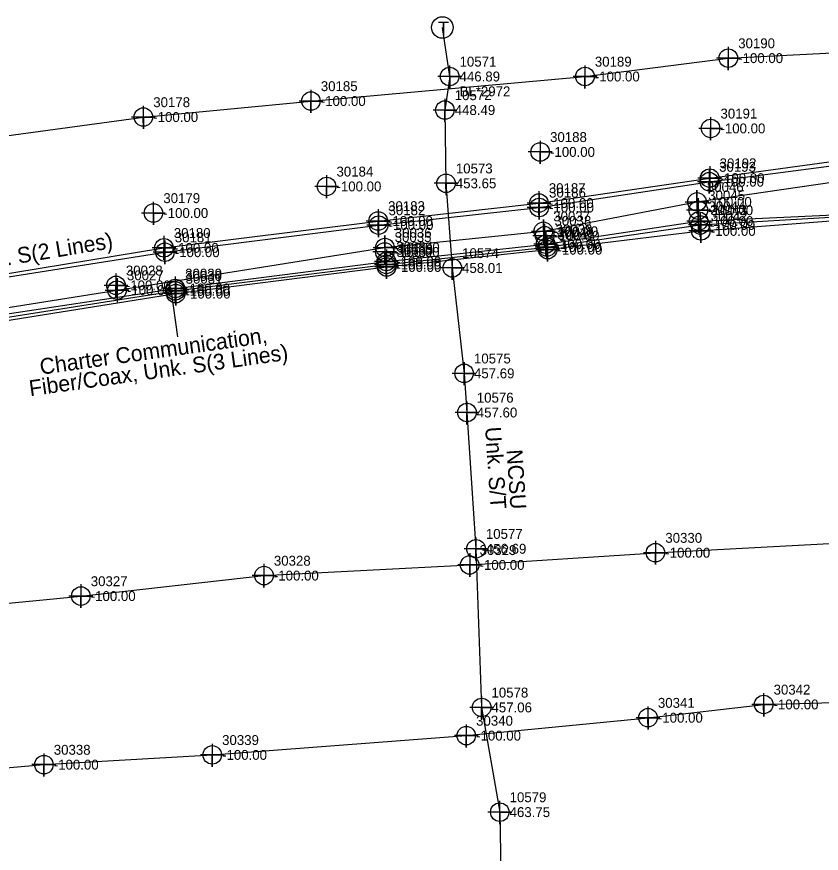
# Model space of a CAD drawing. Extents: x 2083698 to 2094313, y 743246 to 752873.
# Drawn here: x 2088826.4 to 2089029.6, y 744568 to 744779.2 of the extents above; entities that cross this region are included whole.
import ezdxf

# ---------------------------------------------------------------- set-up
doc = ezdxf.new("R2010")
doc.units = 0
for name, color, linetype in [('COGO Default Chain', 7, 'Continuous'), ('COGO Default Curve', 7, 'Continuous'), ('COGO Default Point Number', 7, 'Continuous'), ('Default Symbol CELL', 7, 'Continuous'), ('Default Symbol Cogo Number', 7, 'Continuous'), ('Exist Property Line', 7, 'Continuous'), ('Exist Property Line Leader', 7, 'Continuous'), ('Exist Right of Way Line', 7, 'Continuous'), ('Exist Right of Way Line Leader', 7, 'Continuous'), ('Exist Right of Way Line Text', 7, 'Continuous'), ('Exist Utilities Gas UG Line SUE LOS B', 7, 'Continuous'), ('Exist Utilities Telephone UG Conduit SUE LOS B', 7, 'Continuous'), ('Exist Utilities Telephone UG Conduit SUE LOS C Text', 7, 'Continuous'), ('Exist Utilities TV UG Cable SUE LOS B', 7, 'Continuous'), ('Exist Utilities TV UG Cable SUE LOS B Leader', 7, 'Continuous'), ('Exist Utilities TV UG Cable SUE LOS B Text', 7, 'Continuous'), ('Exist Utilities Water UG Line SUE LOS B', 7, 'Continuous'), ('Old_Level_20', 7, 'Continuous'), ('Scratch_Level_2', 7, 'Continuous'), ('Scratch_Level_3', 7, 'Continuous')]:
    doc.layers.add(name, color=color, linetype=linetype)

msp = doc.modelspace()

# ---------------------------------------------------------------- linework, layer by layer
at = {"layer": 'COGO Default Curve'}
for points in [[(2088995.2, 744732.43), (2089001.2, 744732.43), (2088998.2, 744732.43), (2088998.2, 744735.43), (2088998.2, 744729.43)], [(2088956.4, 744725.02), (2088962.4, 744725.02), (2088959.4, 744725.02), (2088959.4, 744728.02), (2088959.4, 744722.02)], [(2088916.38, 744720.91), (2088922.38, 744720.91), (2088919.38, 744720.91), (2088919.38, 744723.91), (2088919.38, 744717.91)], [(2088848.72, 744710.15), (2088854.72, 744710.15), (2088851.72, 744710.15), (2088851.72, 744713.15), (2088851.72, 744707.15)]]:
    msp.add_lwpolyline(points, dxfattribs=at)
for centre in [(2088998.2, 744732.43), (2088959.4, 744725.02), (2088919.38, 744720.91), (2088851.72, 744710.15)]:
    msp.add_circle(centre, 2.34, dxfattribs=at)
at = {"layer": 'COGO Default Point Number'}
for points in [[(2088998.55, 744733.34), (2088998.55, 744727.34), (2088998.55, 744730.34), (2089001.55, 744730.34), (2088995.55, 744730.34)], [(2088959.72, 744726.9), (2088959.72, 744720.9), (2088959.72, 744723.9), (2088962.72, 744723.9), (2088956.72, 744723.9)], [(2088919.35, 744722.79), (2088919.35, 744716.79), (2088919.35, 744719.79), (2088922.35, 744719.79), (2088916.35, 744719.79)], [(2088851.45, 744714.35), (2088851.45, 744708.35), (2088851.45, 744711.35), (2088854.45, 744711.35), (2088848.45, 744711.35)], [(2088987.71, 744646.85), (2088987.71, 744640.85), (2088987.71, 744643.85), (2088990.71, 744643.85), (2088984.71, 744643.85)], [(2088940.8, 744643.76), (2088940.8, 744637.76), (2088940.8, 744640.76), (2088943.8, 744640.76), (2088937.8, 744640.76)], [(2088888.84, 744641.07), (2088888.84, 744635.07), (2088888.84, 744638.07), (2088891.84, 744638.07), (2088885.84, 744638.07)], [(2088842.58, 744635.9), (2088842.58, 744629.9), (2088842.58, 744632.9), (2088845.58, 744632.9), (2088839.58, 744632.9)]]:
    msp.add_lwpolyline(points, dxfattribs=at)
for centre in [(2088998.55, 744730.34), (2088959.72, 744723.9), (2088919.35, 744719.79), (2088851.45, 744711.35), (2088987.71, 744643.85), (2088940.8, 744640.76), (2088888.84, 744638.07), (2088842.58, 744632.9)]:
    msp.add_circle(centre, 2.34, dxfattribs=at)
at = {"layer": 'Exist Property Line Leader'}
for points in [[(2089001.43, 744741.44), (2089001.43, 744735.44), (2089001.43, 744738.44), (2089004.43, 744738.44), (2088998.43, 744738.44)], [(2089001.3, 744740.54), (2089001.3, 744734.54), (2089001.3, 744737.54), (2089004.3, 744737.54), (2088998.3, 744737.54)], [(2088958.28, 744735.15), (2088958.28, 744729.15), (2088958.28, 744732.15), (2088961.28, 744732.15), (2088955.28, 744732.15)], [(2088958.35, 744734.03), (2088958.35, 744728.03), (2088958.35, 744731.03), (2088961.35, 744731.03), (2088955.35, 744731.03)], [(2088917.68, 744730.61), (2088917.68, 744724.61), (2088917.68, 744727.61), (2088920.68, 744727.61), (2088914.68, 744727.61)], [(2088917.8, 744729.57), (2088917.8, 744723.57), (2088917.8, 744726.57), (2088920.8, 744726.57), (2088914.8, 744726.57)], [(2088998.61, 744730.59), (2088998.61, 744724.59), (2088998.61, 744727.59), (2089001.61, 744727.59), (2088995.61, 744727.59)], [(2088999.04, 744729.61), (2088999.04, 744723.61), (2088999.04, 744726.61), (2089002.04, 744726.61), (2088996.04, 744726.61)], [(2088999.19, 744728.11), (2088999.19, 744722.11), (2088999.19, 744725.11), (2089002.19, 744725.11), (2088996.19, 744725.11)], [(2088960, 744724.77), (2088960, 744718.77), (2088960, 744721.77), (2088963, 744721.77), (2088957, 744721.77)], [(2088863.56, 744723.83), (2088863.56, 744717.83), (2088863.56, 744720.83), (2088866.56, 744720.83), (2088860.56, 744720.83)], [(2088863.81, 744722.73), (2088863.81, 744716.73), (2088863.81, 744719.73), (2088866.81, 744719.73), (2088860.81, 744719.73)], [(2088960.31, 744724.04), (2088960.31, 744718.04), (2088960.31, 744721.04), (2088963.31, 744721.04), (2088957.31, 744721.04)], [(2088960.48, 744723.38), (2088960.48, 744717.38), (2088960.48, 744720.38), (2088963.48, 744720.38), (2088957.48, 744720.38)], [(2088919.75, 744720.38), (2088919.75, 744714.38), (2088919.75, 744717.38), (2088922.75, 744717.38), (2088916.75, 744717.38)], [(2088919.74, 744719.65), (2088919.74, 744713.65), (2088919.74, 744716.65), (2088922.74, 744716.65), (2088916.74, 744716.65)], [(2088919.81, 744719.01), (2088919.81, 744713.01), (2088919.81, 744716.01), (2088922.81, 744716.01), (2088916.81, 744716.01)], [(2088866.41, 744712.97), (2088866.41, 744706.97), (2088866.41, 744709.97), (2088869.41, 744709.97), (2088863.41, 744709.97)], [(2088866.43, 744713.57), (2088866.43, 744707.57), (2088866.43, 744710.57), (2088869.43, 744710.57), (2088863.43, 744710.57)], [(2088866.55, 744712.27), (2088866.55, 744706.27), (2088866.55, 744709.27), (2088869.55, 744709.27), (2088863.55, 744709.27)]]:
    msp.add_lwpolyline(points, dxfattribs=at)
for centre in [(2089001.3, 744737.54), (2089001.43, 744738.44), (2088958.28, 744732.15), (2088958.35, 744731.03), (2088917.68, 744727.61), (2088917.8, 744726.57), (2088998.61, 744727.59), (2088999.04, 744726.61), (2088999.19, 744725.11), (2088863.56, 744720.83), (2088960, 744721.77), (2088960.31, 744721.04), (2088960.48, 744720.38), (2088863.81, 744719.73), (2088919.74, 744716.65), (2088919.75, 744717.38), (2088919.81, 744716.01), (2088866.41, 744709.97), (2088866.43, 744710.57), (2088866.55, 744709.27)]:
    msp.add_circle(centre, 2.34, dxfattribs=at)
at = {"layer": 'Exist Right of Way Line Text'}
for points in [[(2089006.08, 744771.56), (2089006.12, 744765.74), (2089006.1, 744768.74), (2089009.12, 744768.74), (2089003.12, 744768.74)], [(2088935.72, 744766.91), (2088935.75, 744761.1), (2088935.74, 744764.1), (2088938.75, 744764.1), (2088932.75, 744764.1)], [(2088969.88, 744766.92), (2088969.91, 744761.1), (2088969.9, 744764.1), (2088972.91, 744764.1), (2088966.91, 744764.1)], [(2088900.66, 744760.72), (2088900.69, 744754.91), (2088900.67, 744757.91), (2088903.69, 744757.91), (2088897.69, 744757.91)], [(2088934.5, 744758.45), (2088934.53, 744752.63), (2088934.52, 744755.63), (2088937.53, 744755.63), (2088931.53, 744755.63)], [(2088858.34, 744756.68), (2088858.37, 744750.86), (2088858.35, 744753.86), (2088861.37, 744753.86), (2088855.37, 744753.86)], [(2089001.61, 744753.81), (2089001.64, 744747.99), (2089001.62, 744750.99), (2089004.64, 744750.99), (2088998.64, 744750.99)], [(2088958.57, 744747.87), (2088958.6, 744742.05), (2088958.58, 744745.05), (2088961.6, 744745.05), (2088955.6, 744745.05)], [(2088904.62, 744739.16), (2088904.65, 744733.34), (2088904.63, 744736.34), (2088907.65, 744736.34), (2088901.65, 744736.34)], [(2088934.78, 744739.94), (2088934.82, 744734.13), (2088934.8, 744737.13), (2088937.82, 744737.13), (2088931.82, 744737.13)], [(2088860.88, 744732.44), (2088860.91, 744726.63), (2088860.9, 744729.63), (2088863.91, 744729.63), (2088857.91, 744729.63)], [(2088936.37, 744718.56), (2088936.4, 744712.75), (2088936.38, 744715.75), (2088939.4, 744715.75), (2088933.4, 744715.75)], [(2088939.36, 744691.96), (2088939.39, 744686.14), (2088939.38, 744689.14), (2088942.39, 744689.14), (2088936.39, 744689.14)], [(2088940.08, 744682.07), (2088940.11, 744676.25), (2088940.09, 744679.25), (2088943.11, 744679.25), (2088937.11, 744679.25)], [(2088942.36, 744647.65), (2088942.39, 744641.84), (2088942.38, 744644.84), (2088945.39, 744644.84), (2088939.39, 744644.84)], [(2089015.03, 744608.34), (2089015.06, 744602.53), (2089015.05, 744605.53), (2089018.06, 744605.53), (2089012.06, 744605.53)], [(2088943.78, 744607.59), (2088943.82, 744601.78), (2088943.8, 744604.78), (2088946.82, 744604.78), (2088940.82, 744604.78)], [(2088985.8, 744604.99), (2088985.84, 744599.18), (2088985.82, 744602.18), (2088988.84, 744602.18), (2088982.84, 744602.18)], [(2088939.88, 744600.47), (2088939.92, 744594.66), (2088939.9, 744597.66), (2088942.92, 744597.66), (2088936.92, 744597.66)], [(2088875.73, 744595.6), (2088875.76, 744589.79), (2088875.74, 744592.79), (2088878.76, 744592.79), (2088872.76, 744592.79)], [(2088833.21, 744593.15), (2088833.24, 744587.33), (2088833.22, 744590.33), (2088836.24, 744590.33), (2088830.24, 744590.33)], [(2088948.36, 744581.16), (2088948.4, 744575.34), (2088948.38, 744578.34), (2088951.4, 744578.34), (2088945.4, 744578.34)]]:
    msp.add_lwpolyline(points, dxfattribs=at)
for centre in [(2089006.12, 744768.74), (2088935.75, 744764.1), (2088969.91, 744764.1), (2088900.69, 744757.91), (2088858.37, 744753.86), (2088934.53, 744755.63), (2089001.64, 744750.99), (2088958.6, 744745.05), (2088934.82, 744737.13), (2088904.65, 744736.34), (2088860.91, 744729.63), (2088936.4, 744715.75), (2088939.39, 744689.14), (2088940.11, 744679.25), (2088942.39, 744644.84), (2088943.82, 744604.78), (2089015.06, 744605.53), (2088985.84, 744602.18), (2088939.92, 744597.66), (2088875.76, 744592.79), (2088833.24, 744590.33), (2088948.4, 744578.34)]:
    msp.add_circle(centre, 2.34, dxfattribs=at)
at = {"layer": 'Exist Utilities Gas UG Line SUE LOS B'}
msp.add_lwpolyline([(2088703.79, 744683.61), (2088731.97, 744689.05), (2088767.25, 744696.15), (2088784.07, 744699.51), (2088808.23, 744703.22), (2088851.72, 744710.15), (2088919.38, 744720.91), (2088959.4, 744725.02), (2088998.2, 744732.43), (2089041.54, 744738.77), (2089058.17, 744738.44), (2089085.74, 744739.68), (2089120.94, 744742.92), (2089157.35, 744745.55), (2089188.64, 744747.1), (2089230.97, 744748.35)], dxfattribs=at)
at = {"layer": 'Exist Utilities Telephone UG Conduit SUE LOS B'}
msp.add_line((2088935.74, 744764.1), (2088933.9, 744776.48), dxfattribs=at)
for points in [[(2088702.05, 744735.81), (2088740.99, 744739.62), (2088799.47, 744745.84), (2088858.37, 744753.86), (2088900.69, 744757.91), (2088969.91, 744764.1), (2089006.12, 744768.74), (2089060.39, 744771.54), (2089067.8, 744773.53), (2089085.45, 744775.05), (2089094.04, 744776.33), (2089116.11, 744774.26), (2089145.2, 744771.18), (2089206.42, 744774.64)], [(2088935.74, 744764.1), (2088934.52, 744755.63), (2088934.8, 744737.13), (2088936.38, 744715.75), (2088939.38, 744689.14), (2088940.09, 744679.25), (2088942.38, 744644.84), (2088943.8, 744604.78), (2088948.38, 744578.34), (2088949.18, 744531.56), (2088954.39, 744451.66), (2088953.51, 744391.9), (2088955.51, 744361.96), (2088955.09, 744349.03), (2088964.56, 744321.28)], [(2088755.92, 744583.55), (2088833.24, 744590.33), (2088875.76, 744592.79), (2088939.92, 744597.66), (2088985.84, 744602.18), (2089015.06, 744605.53), (2089062.08, 744606.85), (2089091.01, 744608.94), (2089111.77, 744613.91), (2089155.86, 744616.56), (2089208.81, 744616.63)]]:
    msp.add_lwpolyline(points, dxfattribs=at)
at = {"layer": 'Exist Utilities TV UG Cable SUE LOS B'}
for points in [[(2088702.04, 744692.87), (2088747.83, 744702.02), (2088807.09, 744711.57), (2088863.56, 744720.83), (2088917.68, 744727.61), (2088958.28, 744732.15), (2089001.43, 744738.44), (2089033.44, 744742.83), (2089063.64, 744746.68), (2089098.1, 744749.39), (2089140.66, 744750.1), (2089171.19, 744747.82), (2089189.01, 744749.64), (2089258.03, 744755.08), (2089315.76, 744756.78), (2089365.87, 744759.51), (2089403.13, 744760.57), (2089434.85, 744761.3)], [(2088702.46, 744691.66), (2088747.9, 744701.08), (2088807.16, 744710.81), (2088863.81, 744719.73), (2088917.8, 744726.57), (2088958.35, 744731.03), (2089001.3, 744737.54), (2089033.45, 744741.69), (2089063.64, 744745.88), (2089098.22, 744748.67), (2089140.71, 744748.82), (2089171.23, 744747.79), (2089188.81, 744748.61), (2089257.91, 744754.22), (2089315.56, 744755.79), (2089365.89, 744758.74), (2089403.23, 744759.85), (2089434.88, 744760.17)], [(2088703.78, 744687.07), (2088731.41, 744691.38), (2088759.52, 744695.04), (2088784.54, 744697.84), (2088808.59, 744700.07), (2088866.55, 744709.27), (2088919.81, 744716.01), (2088960.48, 744720.38), (2088999.19, 744725.11), (2089036.36, 744727.95), (2089087.5, 744732.4), (2089099.66, 744734.5), (2089122.23, 744736.49), (2089157.51, 744740.67), (2089189.18, 744742.99), (2089231.36, 744743.18), (2089273.93, 744744.61), (2089317.29, 744746.82), (2089364.91, 744746.95), (2089388.1, 744748.39), (2089405.44, 744748.61), (2089438.07, 744752.83), (2089439.47, 744753.63), (2089439.15, 744759.31)], [(2088703.43, 744689.01), (2088731.3, 744693.13), (2088759.15, 744696.57), (2088784.25, 744698.89), (2088808.33, 744701.85), (2088866.43, 744710.57), (2088919.75, 744717.38), (2088960, 744721.77), (2088998.61, 744727.59), (2089036.29, 744729.33), (2089087.19, 744733.64), (2089099.34, 744735.86), (2089120.95, 744740.19), (2089157.28, 744743.36), (2089188.75, 744744.93), (2089231.21, 744745.73)], [(2088703.63, 744688.01), (2088731.23, 744692.17), (2088759.29, 744695.67), (2088784.46, 744698.35), (2088808.46, 744700.86), (2088866.41, 744709.97), (2088919.74, 744716.65), (2088960.31, 744721.04), (2088999.04, 744726.61), (2089036.27, 744728.85), (2089087.46, 744733.02), (2089121.01, 744739.29), (2089157.33, 744742.62), (2089189.01, 744744.25), (2089231.48, 744744.21)]]:
    msp.add_lwpolyline(points, dxfattribs=at)
at = {"layer": 'Exist Utilities TV UG Cable SUE LOS B Leader'}
msp.add_line((2088865.39, 744709.81), (2088867.01, 744698.32), dxfattribs=at)
at = {"layer": 'Exist Utilities Water UG Line SUE LOS B'}
msp.add_lwpolyline([(2088714.38, 744617.06), (2088754.58, 744622.74), (2088799.97, 744628.73), (2088842.58, 744632.9), (2088888.84, 744638.07), (2088940.8, 744640.76), (2088987.71, 744643.85), (2089056.75, 744647.53), (2089102.19, 744649.72), (2089102.12, 744649.72), (2089117.41, 744649.78), (2089173.12, 744652.76), (2089225.31, 744654.58)], dxfattribs=at)
msp.add_circle((2088933.9, 744776.48), 2.72, dxfattribs=at)

# ---------------------------------------------------------------- texts
at = {"layer": 'COGO Default Chain'}
for p in [(2089000.7, 744731.18), (2088961.9, 744723.77), (2088921.88, 744719.66), (2088854.22, 744708.9)]:
    msp.add_text('-100.00', height=2.5, dxfattribs=at).set_placement(p)
at = {"layer": 'Default Symbol CELL'}
for s, p in [('30192', (2089003.93, 744740.94)), ('30193', (2089003.8, 744740.04)), ('30187', (2088960.78, 744734.65)), ('30186', (2088960.85, 744733.53)), ('30183', (2088920.18, 744730.11)), ('30182', (2088920.3, 744729.07)), ('30044', (2089001.11, 744730.09)), ('30043', (2089001.54, 744729.11)), ('30042', (2089001.69, 744727.61)), ('30039', (2088962.5, 744724.27)), ('30180', (2088866.06, 744723.33)), ('30181', (2088866.31, 744722.23)), ('30040', (2088962.81, 744723.54)), ('30041', (2088962.98, 744722.88)), ('30034', (2088922.25, 744719.88)), ('30033', (2088922.24, 744719.15)), ('30032', (2088922.31, 744718.51)), ('30030', (2088868.91, 744712.47)), ('30029', (2088868.93, 744713.07)), ('30031', (2088869.05, 744711.77))]:
    msp.add_text(s, height=2.5, dxfattribs=at).set_placement(p)
at = {"layer": 'Default Symbol Cogo Number'}
for p in [(2089003.93, 744737.19), (2089003.8, 744736.29), (2088960.78, 744730.9), (2088960.85, 744729.78), (2088920.18, 744726.36), (2089001.11, 744726.34), (2088920.3, 744725.32), (2089001.54, 744725.36), (2089001.69, 744723.86), (2088962.5, 744720.52), (2088962.81, 744719.79), (2088866.06, 744719.58), (2088866.31, 744718.48), (2088962.98, 744719.13), (2088922.25, 744716.13), (2088922.24, 744715.4), (2088922.31, 744714.76), (2088868.93, 744709.32), (2088868.91, 744708.72), (2088869.05, 744708.02)]:
    msp.add_text('-100.00', height=2.5, dxfattribs=at).set_placement(p)
at = {"layer": 'Exist Property Line'}
for p in [(2089001.05, 744729.09), (2088962.22, 744722.65), (2088921.85, 744718.54), (2088853.95, 744710.1), (2088990.21, 744642.6), (2088943.3, 744639.51), (2088891.34, 744636.82), (2088845.08, 744631.65)]:
    msp.add_text('-100.00', height=2.5, dxfattribs=at).set_placement(p)
at = {"layer": 'Exist Right of Way Line'}
for s, p in [('30045', (2089001.05, 744732.84)), ('30038', (2088962.22, 744726.4)), ('30035', (2088921.85, 744722.29)), ('30028', (2088853.95, 744713.85)), ('30330', (2088990.21, 744646.35)), ('30329', (2088943.3, 744643.26)), ('30328', (2088891.34, 744640.57)), ('30327', (2088845.08, 744635.4))]:
    msp.add_text(s, height=2.5, dxfattribs=at).set_placement(p)
at = {"layer": 'Exist Right of Way Line Leader'}
for s, p in [('30190', (2089008.62, 744771.24)), ('10571', (2088938.24, 744766.6)), ('30189', (2088972.41, 744766.6)), ('30185', (2088903.19, 744760.41)), ('10572', (2088937.02, 744758.13)), ('30178', (2088860.87, 744756.36)), ('30191', (2089004.14, 744753.49)), ('30188', (2088961.1, 744747.55)), ('30184', (2088907.15, 744738.84)), ('10573', (2088937.3, 744739.63)), ('30179', (2088863.41, 744732.13)), ('10574', (2088938.88, 744718.25)), ('10575', (2088941.88, 744691.64)), ('10576', (2088942.59, 744681.75)), ('10577', (2088944.88, 744647.34)), ('30342', (2089017.56, 744608.03)), ('10578', (2088946.3, 744607.28)), ('30341', (2088988.34, 744604.68)), ('30340', (2088942.42, 744600.16)), ('30339', (2088878.26, 744595.29)), ('30338', (2088835.74, 744592.83)), ('10579', (2088950.88, 744580.84))]:
    msp.add_text(s, height=2.5, dxfattribs=at).set_placement(p)
at = {"layer": 'Exist Utilities Telephone UG Conduit SUE LOS C Text'}
for s, p in [('Unk. S/T', (2088944.69, 744675.52)), ('NCSU ', (2088950.1, 744669.8))]:
    msp.add_text(s, height=4, rotation=273.8705, dxfattribs=at).set_placement(p)
at = {"layer": 'Exist Utilities TV UG Cable SUE LOS B Text'}
for s, rotation, p in [('Charter Communication, Fiber/Coax, Unk. S(2 Lines)', 9.3145, (2088727.11, 744700.48)), ('Charter Communication, ', 8.031, (2088832.49, 744688.79)), ('Fiber/Coax, Unk. S(3 Lines)', 8.031, (2088829.79, 744683.35))]:
    msp.add_text(s, height=4, rotation=rotation, dxfattribs=at).set_placement(p)
at = {"layer": 'Exist Utilities Water UG Line SUE LOS B'}
msp.add_text('T', height=3.5, dxfattribs=at).set_placement((2088932.73, 744774.47))
at = {"layer": 'Old_Level_20'}
for s, p in [('30046', (2089000.7, 744734.93)), ('30037', (2088961.9, 744727.52)), ('30036', (2088921.88, 744723.41)), ('30027', (2088854.22, 744712.65))]:
    msp.add_text(s, height=2.5, dxfattribs=at).set_placement(p)
at = {"layer": 'Scratch_Level_2'}
for s, p in [('-100.00', (2089008.62, 744767.49)), ('446.89', (2088938.24, 744762.85)), ('-100.00', (2088972.41, 744762.85)), ('-100.00', (2088903.19, 744756.66)), ('448.49', (2088937.02, 744754.38)), ('-100.00', (2088860.87, 744752.61)), ('-100.00', (2089004.14, 744749.74)), ('-100.00', (2088961.1, 744743.8)), ('-100.00', (2088907.15, 744735.09)), ('453.65', (2088937.3, 744735.88)), ('-100.00', (2088863.41, 744728.38)), ('458.01', (2088938.88, 744714.5)), ('457.69', (2088941.88, 744687.89)), ('457.60', (2088942.59, 744678)), ('456.69', (2088944.88, 744643.59)), ('457.06', (2088946.3, 744603.53)), ('-100.00', (2089017.56, 744604.28)), ('-100.00', (2088988.34, 744600.93)), ('-100.00', (2088942.42, 744596.41)), ('-100.00', (2088878.26, 744591.54)), ('-100.00', (2088835.74, 744589.08)), ('463.75', (2088950.88, 744577.09))]:
    msp.add_text(s, height=2.5, dxfattribs=at).set_placement(p)
at = {"layer": 'Scratch_Level_3'}
msp.add_text('BL*2972', height=2.5, dxfattribs=at).set_placement((2088938.24, 744759.1))

doc.saveas('drawing.dxf')
